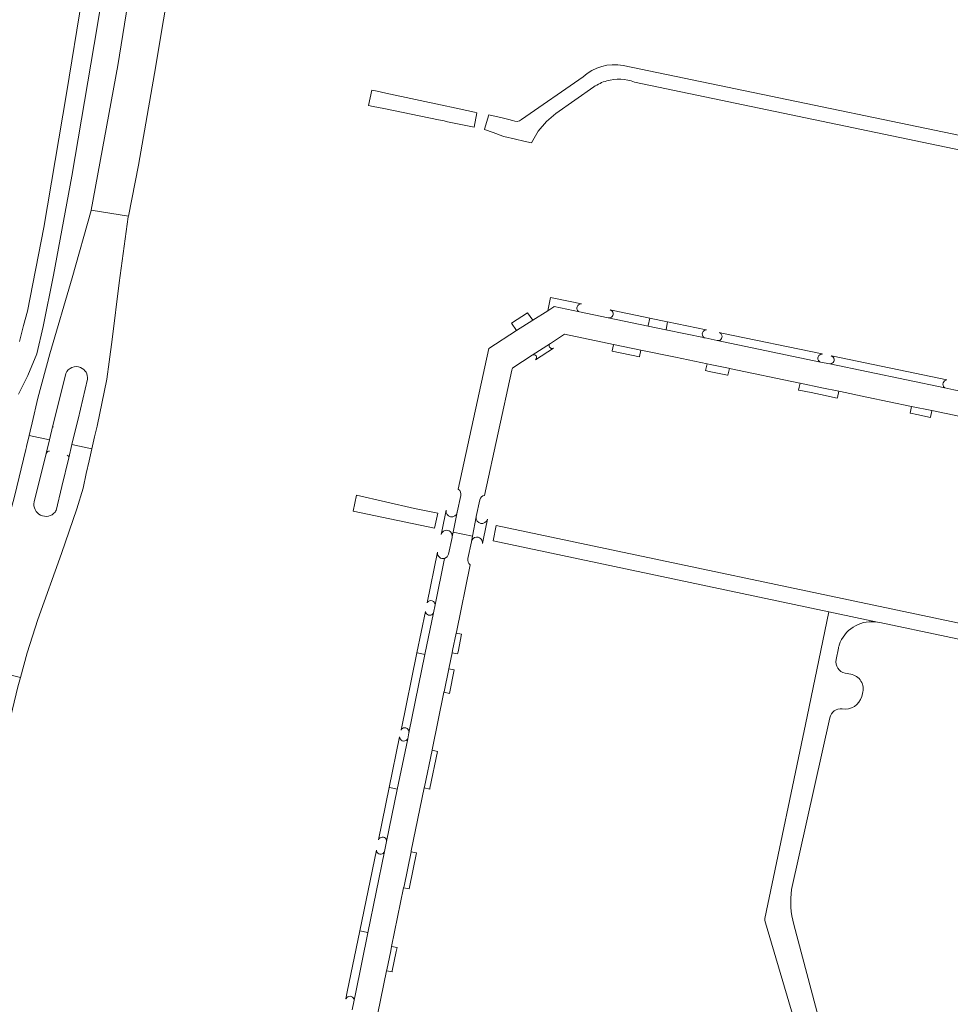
# Model space of a CAD drawing. Header units: metres. Extents: x 166325 to 190320, y 381923 to 404576.
# Tile 995 of 1056: x 181746 to 181909, y 385989 to 386162. Entities that reach past the tile are written whole.
import ezdxf

# ---------------------------------------------------------------- set-up
doc = ezdxf.new("R2010")
doc.units = ezdxf.units.M
for name, color, linetype, lineweight in [('B-WE-VH-VERHARDING_ASFALT-GV', 8, 'Continuous', 18), ('B-WE-VH-VERHARDING_BETON-GV', 8, 'Continuous', 18), ('B-WE-VH-VERHARDING_BETONSTRAATSTEEN-GV', 8, 'Continuous', 18)]:
    doc.layers.add(name, color=color, linetype=linetype, lineweight=lineweight)

msp = doc.modelspace()

# ---------------------------------------------------------------- linework, layer by layer
at = {"layer": 'B-WE-VH-VERHARDING_ASFALT-GV', "flags": 128}
for points in [[(181768.783, 386210.609), (181766.753, 386177.761), (181766.01, 386171.872), (181763.059, 386153.655), (181758.372, 386128.306), (181764.906, 386127.228), (181766.671, 386136.198), (181769.505, 386152.256), (181779.105, 386209.504), (181779.116, 386209.57), (181779.784, 386213.711)], [(181768.783, 386210.609), (181766.753, 386177.761), (181766.01, 386171.872), (181763.059, 386153.655), (181758.372, 386128.306), (181764.906, 386127.228), (181766.671, 386136.198), (181769.505, 386152.256), (181779.105, 386209.504), (181779.116, 386209.57), (181779.784, 386213.711)], [(181745.634, 386096.002), (181747.3, 386099.27), (181748.855, 386103.124), (181749.968, 386107.888), (181751.775, 386116.907), (181754.997, 386134.262), (181758.891, 386157.379), (181760.858, 386168.921)], [(181756.793, 386165.658), (181754.069, 386148.757), (181750.059, 386125.273), (181747.204, 386110.601), (181746.535, 386108.089), (181745.787, 386105.282)], [(181986.832, 386125.542), (181932.224, 386136.948), (181851.71, 386153.695)], [(181986.832, 386125.542), (181932.224, 386136.948), (181851.71, 386153.695)], [(181844.681, 386151.687), (181833.884, 386144.183)], [(181844.681, 386151.687), (181833.884, 386144.183)], [(181853.711, 386150.77), (181930.245, 386134.775), (181932.14, 386134.366)], [(181853.711, 386150.77), (181930.245, 386134.775), (181932.14, 386134.366)], [(181834.301, 386140.404), (181835.632, 386140.087), (181836.775, 386142.153), (181838.284, 386143.868), (181839.927, 386145.235), (181846.566, 386149.915)], [(181834.301, 386140.404), (181835.632, 386140.087), (181836.775, 386142.153), (181838.284, 386143.868), (181839.927, 386145.235), (181846.566, 386149.915)], [(181832.3, 386144.056), (181831.683, 386144.199), (181830.234, 386144.536), (181828.364, 386144.971), (181828.148, 386145.011), (181827.363, 386142.485), (181827.389, 386142.48), (181828.883, 386141.936), (181830.63, 386141.3), (181830.801, 386141.238), (181832.799, 386140.762), (181834.301, 386140.404)], [(181832.3, 386144.056), (181831.683, 386144.199), (181830.234, 386144.536), (181828.364, 386144.971), (181828.148, 386145.011), (181827.363, 386142.485), (181827.389, 386142.48), (181828.883, 386141.936), (181830.63, 386141.3), (181830.801, 386141.238), (181832.799, 386140.762), (181834.301, 386140.404)], [(181758.981, 386088.514), (181759.415, 386090.413), (181761.132, 386098.627), (181761.517, 386101.692), (181762.09, 386105.634), (181763.272, 386115.534), (181764.882, 386127.107), (181764.906, 386127.228), (181758.372, 386128.306), (181758.362, 386128.252), (181755.062, 386116.452), (181751.132, 386103.09), (181749.015, 386095.332), (181748.025, 386091.012), (181747.689, 386089.543), (181747.508, 386088.799), (181751.05, 386088.035), (181751.066, 386088.032), (181751.68, 386090.532)], [(181757.739, 386098.626), (181756.075, 386091.661), (181755.582, 386089.598), (181755.005, 386087.182), (181758.505, 386086.427), (181758.981, 386088.514)], [(181748.389, 386077.126), (181750.475, 386085.621), (181751.066, 386088.032), (181751.05, 386088.035), (181747.508, 386088.799), (181747.035, 386086.852), (181747.017, 386086.78), (181746.904, 386086.315), (181746.9, 386086.299), (181744.907, 386078.098), (181743.868, 386074.128), (181743.207, 386069.825), (181740.554, 386053.724), (181739.461, 386047.959), (181745.957, 386046.32)], [(181745.957, 386046.32), (181747.13, 386050.654), (181749.011, 386056.492), (181753.188, 386068.041), (181755.892, 386075.902), (181756.952, 386079.547), (181757.519, 386082.113), (181758.028, 386084.34), (181758.505, 386086.427), (181755.005, 386087.182), (181754.445, 386084.838)], [(181754.445, 386084.838), (181753.241, 386079.798), (181752.248, 386075.638)], [(181915.628, 386054.8), (181913.71, 386055.204), (181829.41, 386072.972), (181828.921, 386070.312), (181887.82, 386057.828), (181896.349, 386056.042), (181896.74, 386055.96), (181908.395, 386053.506), (181910.317, 386053.102), (181914.221, 386052.28), (181925.519, 386049.901), (182001.423, 386033.92), (182009.907, 386032.185), (182014.395, 386031.185), (182020.122, 386030.024), (182037.465, 386026.363), (182046.17, 386024.556)], [(181915.628, 386054.8), (181913.71, 386055.204), (181829.41, 386072.972), (181828.921, 386070.312), (181887.82, 386057.828), (181896.349, 386056.042), (181896.74, 386055.96), (181908.395, 386053.506), (181910.317, 386053.102), (181914.221, 386052.28), (181925.519, 386049.901), (182001.423, 386033.92), (182009.907, 386032.185), (182014.395, 386031.185), (182020.122, 386030.024), (182037.465, 386026.363), (182046.17, 386024.556)], [(181735.331, 385997.728), (181738.829, 386015.359), (181743.29, 386035.367), (181745.517, 386044.694), (181745.957, 386046.32), (181739.461, 386047.959)]]:
    msp.add_lwpolyline(points, dxfattribs=at)
at = {"layer": 'B-WE-VH-VERHARDING_ASFALT-GV'}
for points in [[(181851.71, 386153.695, 0.2318721), (181844.681, 386151.687)], [(181851.71, 386153.695, 0.2318721), (181844.681, 386151.687)], [(181846.566, 386149.915, -0.0816271), (181848.829, 386150.988)], [(181846.566, 386149.915, -0.0816271), (181848.829, 386150.988)], [(181848.829, 386150.988, -0.1634609), (181853.711, 386150.77)], [(181848.829, 386150.988, -0.1634609), (181853.711, 386150.77)], [(181833.884, 386144.183, -0.3162794), (181832.3, 386144.056)], [(181833.884, 386144.183, -0.3162794), (181832.3, 386144.056)], [(181753.92, 386099.659, -0.4092891), (181756.526, 386100.703)], [(181756.526, 386100.703, -0.3337125), (181757.739, 386098.626)], [(181752.045, 386075.343, -0.7898736), (181748.389, 386077.126)], [(181752.248, 386075.638, -0.0441537), (181752.045, 386075.343)]]:
    msp.add_lwpolyline(points, format="xyb", dxfattribs=at)
at = {"layer": 'B-WE-VH-VERHARDING_ASFALT-GV', "flags": 128}
for points in [[(181821.574, 386146.362), (181820.467, 386146.6), (181810.062, 386148.832), (181808.562, 386149.154), (181807.608, 386149.359), (181807.034, 386146.687), (181807.865, 386146.515), (181809.742, 386146.127), (181819.312, 386144.149), (181820.3, 386143.945), (181820.9, 386143.821), (181825.573, 386142.855), (181826.071, 386145.398), (181825.662, 386145.485)], [(181821.574, 386146.362), (181820.467, 386146.6), (181810.062, 386148.832), (181808.562, 386149.154), (181807.608, 386149.359), (181807.034, 386146.687), (181807.865, 386146.515), (181809.742, 386146.127), (181819.312, 386144.149), (181820.3, 386143.945), (181820.9, 386143.821), (181825.573, 386142.855), (181826.071, 386145.398), (181825.662, 386145.485)], [(181818.629, 386072.541), (181819.198, 386075.124), (181815.089, 386075.985), (181804.944, 386078.278), (181804.355, 386075.494)], [(181818.629, 386072.541), (181819.198, 386075.124), (181815.089, 386075.985), (181804.944, 386078.278), (181804.355, 386075.494)]]:
    msp.add_lwpolyline(points, close=True, dxfattribs=at)
at = {"layer": 'B-WE-VH-VERHARDING_BETON-GV', "flags": 128}
for points in [[(181753.92, 386099.659), (181751.722, 386090.702), (181751.68, 386090.532)], [(181755.582, 386089.598), (181756.075, 386091.661), (181757.739, 386098.626)], [(181750.475, 386085.621), (181748.389, 386077.126)]]:
    msp.add_lwpolyline(points, dxfattribs=at)
at = {"layer": 'B-WE-VH-VERHARDING_BETON-GV'}
for points in [[(181751.68, 386090.532, 0.1706083), (181751.712, 386090.262)], [(181750.751, 386085.938, 0.1727622), (181750.475, 386085.621)], [(181751.101, 386086.012, 0.1479976), (181750.751, 386085.938)], [(181754.452, 386084.978, 0.2855622), (181754.173, 386085.317)]]:
    msp.add_lwpolyline(points, format="xyb", dxfattribs=at)
at = {"layer": 'B-WE-VH-VERHARDING_BETONSTRAATSTEEN-GV', "flags": 128}
for points in [[(181838.982, 386112.978), (181838.501, 386110.666), (181839.552, 386111.336), (181839.618, 386111.378), (181844.054, 386110.456)], [(181838.982, 386112.978), (181838.501, 386110.666), (181839.552, 386111.336), (181839.618, 386111.378), (181844.054, 386110.456)], [(181844.382, 386111.855), (181844.135, 386111.907), (181842.727, 386112.199), (181838.982, 386112.978)], [(181844.382, 386111.855), (181844.135, 386111.907), (181842.727, 386112.199), (181838.982, 386112.978)], [(181918.094, 386095.062), (181909.703, 386096.807), (181908.142, 386097.131), (181887.973, 386101.324), (181886.351, 386101.662), (181868.223, 386105.431), (181866.083, 386105.876), (181859.226, 386107.302), (181856.089, 386107.954), (181849.104, 386109.406), (181844.054, 386110.456), (181839.618, 386111.378), (181839.552, 386111.336), (181838.501, 386110.666), (181835.888, 386108.999), (181833.011, 386107.164)], [(181918.094, 386095.062), (181909.703, 386096.807), (181908.142, 386097.131), (181887.973, 386101.324), (181886.351, 386101.662), (181868.223, 386105.431), (181866.083, 386105.876), (181859.226, 386107.302), (181856.089, 386107.954), (181849.104, 386109.406), (181844.054, 386110.456), (181839.618, 386111.378), (181839.552, 386111.336), (181838.501, 386110.666), (181835.888, 386108.999), (181833.011, 386107.164)], [(181849.104, 386109.406), (181856.089, 386107.954), (181856.108, 386108.046), (181856.382, 386109.36), (181849.933, 386110.701), (181849.431, 386110.805)], [(181849.104, 386109.406), (181856.089, 386107.954), (181856.108, 386108.046), (181856.382, 386109.36), (181849.933, 386110.701), (181849.431, 386110.805)], [(181833.011, 386107.164), (181828.148, 386104.062), (181822.796, 386079.332)], [(181833.011, 386107.164), (181828.148, 386104.062), (181822.796, 386079.332)], [(181866.352, 386107.287), (181866.292, 386107.3), (181859.518, 386108.708), (181859.244, 386107.391), (181859.226, 386107.302), (181866.083, 386105.876)], [(181866.352, 386107.287), (181866.292, 386107.3), (181859.518, 386108.708), (181859.244, 386107.391), (181859.226, 386107.302), (181866.083, 386105.876)], [(181835.776, 386102.872), (181838.937, 386104.938), (181841.242, 386106.446), (181841.398, 386106.548), (181850.037, 386104.751), (181854.804, 386103.759), (181860.891, 386102.492), (181866.429, 386101.34), (181866.981, 386101.225), (181870.199, 386100.556), (181870.347, 386100.525), (181882.697, 386097.955), (181882.747, 386097.945), (181886.556, 386097.152), (181889.532, 386096.533), (181889.822, 386096.473), (181894.442, 386095.511), (181902.289, 386093.878), (181905.885, 386093.13)], [(181835.776, 386102.872), (181838.937, 386104.938), (181841.242, 386106.446), (181841.398, 386106.548), (181850.037, 386104.751), (181854.804, 386103.759), (181860.891, 386102.492), (181866.429, 386101.34), (181866.981, 386101.225), (181870.199, 386100.556), (181870.347, 386100.525), (181882.697, 386097.955), (181882.747, 386097.945), (181886.556, 386097.152), (181889.532, 386096.533), (181889.822, 386096.473), (181894.442, 386095.511), (181902.289, 386093.878), (181905.885, 386093.13)], [(181868.223, 386105.431), (181886.351, 386101.662)], [(181868.223, 386105.431), (181886.351, 386101.662)], [(181886.626, 386103.068), (181886.63, 386103.071), (181869.033, 386106.73), (181868.609, 386106.818)], [(181886.626, 386103.068), (181886.63, 386103.071), (181869.033, 386106.73), (181868.609, 386106.818)], [(181838.937, 386104.938), (181835.776, 386102.872)], [(181838.937, 386104.938), (181835.776, 386102.872)], [(181836.345, 386102.062), (181839.477, 386104.11)], [(181836.345, 386102.062), (181839.477, 386104.11)], [(181827.41, 386078.267), (181832.17, 386100.216), (181832.226, 386100.476), (181832.271, 386100.566), (181832.368, 386100.644), (181835.776, 386102.872)], [(181827.41, 386078.267), (181832.17, 386100.216), (181832.226, 386100.476), (181832.271, 386100.566), (181832.368, 386100.644), (181835.776, 386102.872)], [(181908.51, 386098.522), (181888.585, 386102.665), (181888.22, 386102.74)], [(181908.51, 386098.522), (181888.585, 386102.665), (181888.22, 386102.74)], [(181887.973, 386101.324), (181908.142, 386097.131)], [(181887.973, 386101.324), (181908.142, 386097.131)], [(181905.885, 386093.13), (181917.315, 386090.752)], [(181905.885, 386093.13), (181917.315, 386090.752)], [(181823.235, 386078.243), (181822.607, 386075.299), (181821.885, 386071.796), (181825.267, 386071.082), (181825.931, 386074.49)], [(181823.235, 386078.243), (181822.607, 386075.299), (181821.885, 386071.796), (181825.267, 386071.082), (181825.931, 386074.49)], [(181825.931, 386074.49), (181825.942, 386074.546), (181826.579, 386077.475)], [(181825.931, 386074.49), (181825.942, 386074.546), (181826.579, 386077.475)], [(181820.644, 386075.659), (181819.945, 386072.206), (181819.781, 386071.398)], [(181820.644, 386075.659), (181819.945, 386072.206), (181819.781, 386071.398)], [(181821.717, 386070.982), (181821.885, 386071.796), (181822.607, 386075.299)], [(181821.717, 386070.982), (181821.885, 386071.796), (181822.607, 386075.299)], [(181825.931, 386074.49), (181825.267, 386071.082), (181825.086, 386070.156)], [(181825.931, 386074.49), (181825.267, 386071.082), (181825.086, 386070.156)], [(181827.023, 386069.8), (181827.201, 386070.675), (181827.9, 386074.101)], [(181827.023, 386069.8), (181827.201, 386070.675), (181827.9, 386074.101)], [(181824.482, 386067.192), (181825.081, 386070.128), (181825.086, 386070.156), (181825.267, 386071.082), (181821.885, 386071.796), (181821.717, 386070.982), (181821.7, 386070.902), (181821.098, 386067.964), (181820.853, 386067.483), (181820.392, 386067.201), (181818.722, 386059.049), (181818.441, 386057.679), (181816.938, 386050.34), (181814.131, 386036.636), (181813.913, 386035.571), (181812.095, 386026.694), (181810.22, 386017.541), (181809.858, 386015.775), (181806.94, 386001.531), (181804.741, 385990.794), (181804.517, 385989.704), (181804.165, 385987.991)], [(181824.482, 386067.192), (181825.081, 386070.128), (181825.086, 386070.156), (181825.267, 386071.082), (181821.885, 386071.796), (181821.717, 386070.982), (181821.7, 386070.902), (181821.098, 386067.964), (181820.853, 386067.483), (181820.392, 386067.201), (181818.722, 386059.049), (181818.441, 386057.679), (181816.938, 386050.34), (181814.131, 386036.636), (181813.913, 386035.571), (181812.095, 386026.694), (181810.22, 386017.541), (181809.858, 386015.775), (181806.94, 386001.531), (181804.741, 385990.794), (181804.517, 385989.704), (181804.165, 385987.991)], [(181819.139, 386068.277), (181817.325, 386059.432)], [(181819.139, 386068.277), (181817.325, 386059.432)], [(181807.137, 385980.016), (181810.203, 385994.877), (181810.235, 385995.032), (181810.927, 385998.388), (181811.078, 385999.122), (181813.205, 386009.429), (181813.266, 386009.723), (181814.507, 386015.739), (181814.547, 386015.933), (181816.818, 386026.947), (181816.856, 386027.129), (181818.181, 386033.55), (181818.203, 386033.655), (181820.28, 386043.721), (181820.292, 386043.78), (181821.128, 386047.834), (181821.194, 386048.155), (181821.708, 386050.645), (181821.79, 386051.043), (181822.421, 386054.101), (181822.456, 386054.269), (181824.895, 386066.092)], [(181807.137, 385980.016), (181810.203, 385994.877), (181810.235, 385995.032), (181810.927, 385998.388), (181811.078, 385999.122), (181813.205, 386009.429), (181813.266, 386009.723), (181814.507, 386015.739), (181814.547, 386015.933), (181816.818, 386026.947), (181816.856, 386027.129), (181818.181, 386033.55), (181818.203, 386033.655), (181820.28, 386043.721), (181820.292, 386043.78), (181821.128, 386047.834), (181821.194, 386048.155), (181821.708, 386050.645), (181821.79, 386051.043), (181822.421, 386054.101), (181822.456, 386054.269), (181824.895, 386066.092)], [(181818.721, 386059.098), (181818.722, 386059.049), (181820.392, 386067.201)], [(181818.721, 386059.098), (181818.722, 386059.049), (181820.392, 386067.201)], [(181817.015, 386057.92), (181815.527, 386050.665), (181815.634, 386050.64), (181816.917, 386050.345), (181816.938, 386050.34), (181818.441, 386057.679), (181818.419, 386057.631)], [(181817.015, 386057.92), (181815.527, 386050.665), (181815.634, 386050.64), (181816.917, 386050.345), (181816.938, 386050.34), (181818.441, 386057.679), (181818.419, 386057.631)], [(181895.915, 386056.072), (181896.74, 386055.96), (181896.349, 386056.042), (181887.82, 386057.828), (181886.763, 386052.738), (181884.011, 386039.491), (181876.553, 386004.027), (181876.585, 386003.658), (181876.665, 386003.296), (181880.786, 385989.423), (181883.609, 385979.918), (181883.647, 385979.788), (181882.871, 385977.612), (181882.35, 385976.151), (181892.704, 385979.104), (181892.258, 385980.502)], [(181895.915, 386056.072), (181896.74, 386055.96), (181896.349, 386056.042), (181887.82, 386057.828), (181886.763, 386052.738), (181884.011, 386039.491), (181876.553, 386004.027), (181876.585, 386003.658), (181876.665, 386003.296), (181880.786, 385989.423), (181883.609, 385979.918), (181883.647, 385979.788), (181882.871, 385977.612), (181882.35, 385976.151), (181892.704, 385979.104), (181892.258, 385980.502)], [(181814.131, 386036.636), (181816.938, 386050.34), (181816.917, 386050.345), (181815.634, 386050.64), (181815.527, 386050.665), (181812.739, 386037.071)], [(181814.131, 386036.636), (181816.938, 386050.34), (181816.917, 386050.345), (181815.634, 386050.64), (181815.527, 386050.665), (181812.739, 386037.071)], [(181889.063, 386049.451), (181889.489, 386051.485)], [(181889.063, 386049.451), (181889.489, 386051.485)], [(181891.643, 386046.908), (181890.652, 386047.075)], [(181891.643, 386046.908), (181890.652, 386047.075)], [(181893.586, 386042.991), (181893.721, 386043.507)], [(181893.586, 386042.991), (181893.721, 386043.507)], [(181881.269, 386009.118), (181887.946, 386039.248)], [(181881.269, 386009.118), (181887.946, 386039.248)], [(181814.136, 386036.879), (181814.139, 386036.874), (181814.137, 386036.867)], [(181814.136, 386036.879), (181814.139, 386036.874), (181814.137, 386036.867)], [(181812.499, 386035.901), (181810.678, 386027.024), (181810.753, 386027.007), (181812.043, 386026.706), (181812.095, 386026.694), (181813.913, 386035.571)], [(181812.499, 386035.901), (181810.678, 386027.024), (181810.753, 386027.007), (181812.043, 386026.706), (181812.095, 386026.694), (181813.913, 386035.571)], [(181810.22, 386017.541), (181812.095, 386026.694), (181812.043, 386026.706), (181810.753, 386027.007), (181810.678, 386027.024), (181808.793, 386017.832)], [(181810.22, 386017.541), (181812.095, 386026.694), (181812.043, 386026.706), (181810.753, 386027.007), (181810.678, 386027.024), (181808.793, 386017.832)], [(181808.426, 386016.043), (181805.526, 386001.9), (181805.578, 386001.887), (181806.857, 386001.553), (181806.94, 386001.531), (181809.858, 386015.775)], [(181808.426, 386016.043), (181805.526, 386001.9), (181805.578, 386001.887), (181806.857, 386001.553), (181806.94, 386001.531), (181809.858, 386015.775)], [(181805.526, 386001.9), (181803.322, 385991.158), (181803.067, 385989.915)], [(181805.526, 386001.9), (181803.322, 385991.158), (181803.067, 385989.915)], [(181804.517, 385989.704), (181804.741, 385990.794), (181806.94, 386001.531), (181806.857, 386001.553), (181805.578, 386001.887), (181805.526, 386001.9)], [(181804.517, 385989.704), (181804.741, 385990.794), (181806.94, 386001.531), (181806.857, 386001.553), (181805.578, 386001.887), (181805.526, 386001.9)], [(181886.949, 385982.91), (181881.632, 386002.99)], [(181886.949, 385982.91), (181881.632, 386002.99)]]:
    msp.add_lwpolyline(points, dxfattribs=at)
at = {"layer": 'B-WE-VH-VERHARDING_BETONSTRAATSTEEN-GV'}
for points in [[(181843.834, 386110.598, -0.4589016), (181843.881, 386111.701)], [(181843.834, 386110.598, -0.4589016), (181843.881, 386111.701)], [(181844.054, 386110.456, -0.0931696), (181843.834, 386110.598)], [(181844.054, 386110.456, -0.0931696), (181843.834, 386110.598)], [(181843.881, 386111.701, -0.1876841), (181844.382, 386111.855)], [(181843.881, 386111.701, -0.1876841), (181844.382, 386111.855)], [(181849.431, 386110.805, -0.6347765), (181849.639, 386109.52)], [(181849.431, 386110.805, -0.6347765), (181849.639, 386109.52)], [(181849.463, 386109.432, -0.1280673), (181849.104, 386109.406)], [(181849.463, 386109.432, -0.1280673), (181849.104, 386109.406)], [(181849.639, 386109.52, -0.0681818), (181849.463, 386109.432)], [(181849.639, 386109.52, -0.0681818), (181849.463, 386109.432)], [(181865.832, 386106.017, -0.6806322), (181866.276, 386107.288)], [(181865.832, 386106.017, -0.6806322), (181866.276, 386107.288)], [(181866.276, 386107.288, -0.0394669), (181866.352, 386107.287)], [(181866.276, 386107.288, -0.0394669), (181866.352, 386107.287)], [(181866.083, 386105.876, -0.1012291), (181865.832, 386106.017)], [(181866.083, 386105.876, -0.1012291), (181865.832, 386106.017)], [(181868.546, 386105.451, -0.1116029), (181868.223, 386105.431)], [(181868.546, 386105.451, -0.1116029), (181868.223, 386105.431)], [(181869.034, 386105.935, -0.2530908), (181868.546, 386105.451)], [(181869.034, 386105.935, -0.2530908), (181868.546, 386105.451)], [(181868.609, 386106.818, -0.3925801), (181869.034, 386105.935)], [(181868.609, 386106.818, -0.3925801), (181869.034, 386105.935)], [(181839.477, 386104.11, -0.9590333), (181838.937, 386104.938)], [(181839.477, 386104.11, -0.9590333), (181838.937, 386104.938)], [(181835.776, 386102.872, -0.9447994), (181836.345, 386102.062)], [(181835.776, 386102.872, -0.9447994), (181836.345, 386102.062)], [(181886.139, 386101.78, -0.7261357), (181886.626, 386103.068)], [(181886.139, 386101.78, -0.7261357), (181886.626, 386103.068)], [(181888.22, 386102.74, -0.6334703), (181888.386, 386101.438)], [(181888.22, 386102.74, -0.6334703), (181888.386, 386101.438)], [(181886.351, 386101.662, -0.0848678), (181886.139, 386101.78)], [(181886.351, 386101.662, -0.0848678), (181886.139, 386101.78)], [(181888.193, 386101.352, -0.0727066), (181887.973, 386101.324)], [(181888.193, 386101.352, -0.0727066), (181887.973, 386101.324)], [(181888.386, 386101.438, -0.0740068), (181888.193, 386101.352)], [(181888.386, 386101.438, -0.0740068), (181888.193, 386101.352)], [(181908.043, 386097.21, -0.6517398), (181908.51, 386098.522)], [(181908.043, 386097.21, -0.6517398), (181908.51, 386098.522)], [(181908.142, 386097.131, -0.0456319), (181908.043, 386097.21)], [(181908.142, 386097.131, -0.0456319), (181908.043, 386097.21)], [(181822.796, 386079.332, -0.3259526), (181823.235, 386078.243)], [(181822.796, 386079.332, -0.3259526), (181823.235, 386078.243)], [(181826.579, 386077.475, -0.3160619), (181827.41, 386078.267)], [(181826.579, 386077.475, -0.3160619), (181827.41, 386078.267)], [(181822.607, 386075.299, -0.9731587), (181820.644, 386075.659)], [(181822.607, 386075.299, -0.9731587), (181820.644, 386075.659)], [(181827.9, 386074.101, -0.9694607), (181825.931, 386074.49)], [(181827.9, 386074.101, -0.9694607), (181825.931, 386074.49)], [(181819.781, 386071.398, -0.1307456), (181820.028, 386071.837)], [(181819.781, 386071.398, -0.1307456), (181820.028, 386071.837)], [(181820.028, 386071.837, -0.1952314), (181820.459, 386072.097)], [(181820.028, 386071.837, -0.1952314), (181820.459, 386072.097)], [(181820.459, 386072.097, -0.2519289), (181821.38, 386071.903)], [(181820.459, 386072.097, -0.2519289), (181821.38, 386071.903)], [(181821.38, 386071.903, -0.1409026), (181821.684, 386071.448)], [(181821.38, 386071.903, -0.1409026), (181821.684, 386071.448)], [(181821.684, 386071.448, -0.1180417), (181821.717, 386070.982)], [(181821.684, 386071.448, -0.1180417), (181821.717, 386070.982)], [(181825.086, 386070.156, -0.3319371), (181825.97, 386070.934)], [(181825.086, 386070.156, -0.3319371), (181825.97, 386070.934)], [(181825.97, 386070.934, -0.1493501), (181826.52, 386070.818)], [(181825.97, 386070.934, -0.1493501), (181826.52, 386070.818)], [(181826.52, 386070.818, -0.0960634), (181826.812, 386070.577)], [(181826.52, 386070.818, -0.0960634), (181826.812, 386070.577)], [(181826.812, 386070.577, -0.2132713), (181827.023, 386069.8)], [(181826.812, 386070.577, -0.2132713), (181827.023, 386069.8)], [(181820.392, 386067.201, -0.5353657), (181819.139, 386068.277)], [(181820.392, 386067.201, -0.5353657), (181819.139, 386068.277)], [(181824.895, 386066.092, -0.3321053), (181824.482, 386067.192)], [(181824.895, 386066.092, -0.3321053), (181824.482, 386067.192)], [(181817.325, 386059.432, -0.0928415), (181817.501, 386059.637)], [(181817.325, 386059.432, -0.0928415), (181817.501, 386059.637)], [(181817.501, 386059.637, -0.3527533), (181818.439, 386059.642)], [(181817.501, 386059.637, -0.3527533), (181818.439, 386059.642)], [(181818.439, 386059.642, -0.2147014), (181818.721, 386059.098)], [(181818.439, 386059.642, -0.2147014), (181818.721, 386059.098)], [(181817.089, 386057.642, -0.1009853), (181817.015, 386057.92)], [(181817.089, 386057.642, -0.1009853), (181817.015, 386057.92)], [(181818.419, 386057.631, -0.617728), (181817.089, 386057.642)], [(181818.419, 386057.631, -0.617728), (181817.089, 386057.642)], [(181889.63, 386052.002, -0.3560663), (181895.915, 386056.072)], [(181889.63, 386052.002, -0.3560663), (181895.915, 386056.072)], [(181889.489, 386051.485, -0.0212766), (181889.63, 386052.002)], [(181889.489, 386051.485, -0.0212766), (181889.63, 386052.002)], [(181890.652, 386047.075, -0.4058795), (181889.063, 386049.451)], [(181890.652, 386047.075, -0.4058795), (181889.063, 386049.451)], [(181893.721, 386043.507, 0.4447286), (181891.643, 386046.908)], [(181893.721, 386043.507, 0.4447286), (181891.643, 386046.908)], [(181890.15, 386040.819, 0.3794719), (181893.586, 386042.991)], [(181890.15, 386040.819, 0.3794719), (181893.586, 386042.991)], [(181887.946, 386039.248, -0.38599), (181890.15, 386040.819)], [(181887.946, 386039.248, -0.38599), (181890.15, 386040.819)], [(181812.739, 386037.071, -0.0784244), (181812.853, 386037.25)], [(181812.739, 386037.071, -0.0784244), (181812.853, 386037.25)], [(181812.853, 386037.25, -0.6429136), (181814.136, 386036.879)], [(181812.853, 386037.25, -0.6429136), (181814.136, 386036.879)], [(181814.137, 386036.867, -0.0779823), (181814.131, 386036.636)], [(181814.137, 386036.867, -0.0779823), (181814.131, 386036.636)], [(181812.53, 386035.69, -0.0777396), (181812.499, 386035.901)], [(181812.53, 386035.69, -0.0777396), (181812.499, 386035.901)], [(181812.931, 386035.225, -0.2149695), (181812.53, 386035.69)], [(181812.931, 386035.225, -0.2149695), (181812.53, 386035.69)], [(181813.848, 386035.464, -0.3479274), (181812.931, 386035.225)], [(181813.848, 386035.464, -0.3479274), (181812.931, 386035.225)], [(181813.913, 386035.571, -0.0465739), (181813.848, 386035.464)], [(181813.913, 386035.571, -0.0465739), (181813.848, 386035.464)], [(181808.793, 386017.832, -0.0873169), (181808.92, 386018.049)], [(181808.793, 386017.832, -0.0873169), (181808.92, 386018.049)], [(181808.92, 386018.049, -0.6096657), (181810.198, 386017.756)], [(181808.92, 386018.049, -0.6096657), (181810.198, 386017.756)], [(181810.198, 386017.756, -0.0741191), (181810.22, 386017.541)], [(181810.198, 386017.756, -0.0741191), (181810.22, 386017.541)], [(181808.466, 386015.807, -0.0834462), (181808.426, 386016.043)], [(181808.466, 386015.807, -0.0834462), (181808.426, 386016.043)], [(181809.751, 386015.588, -0.5954874), (181808.466, 386015.807)], [(181809.751, 386015.588, -0.5954874), (181808.466, 386015.807)], [(181809.858, 386015.775, -0.0685081), (181809.751, 386015.588)], [(181809.858, 386015.775, -0.0685081), (181809.751, 386015.588)], [(181881.632, 386002.99, -0.0993792), (181881.269, 386009.118)], [(181881.632, 386002.99, -0.0993792), (181881.269, 386009.118)], [(181803.067, 385989.915, -0.0352449), (181803.117, 385990.018)], [(181803.067, 385989.915, -0.0352449), (181803.117, 385990.018)], [(181803.117, 385990.018, -0.6205269), (181804.461, 385989.931)], [(181803.117, 385990.018, -0.6205269), (181804.461, 385989.931)], [(181804.461, 385989.931, -0.0798687), (181804.517, 385989.704)], [(181804.461, 385989.931, -0.0798687), (181804.517, 385989.704)]]:
    msp.add_lwpolyline(points, format="xyb", dxfattribs=at)
at = {"layer": 'B-WE-VH-VERHARDING_BETONSTRAATSTEEN-GV', "flags": 128}
for points in [[(181834.953, 386110.318), (181832.138, 386108.459), (181833.011, 386107.164), (181835.888, 386108.999)], [(181834.953, 386110.318), (181832.138, 386108.459), (181833.011, 386107.164), (181835.888, 386108.999)], [(181859.518, 386108.708), (181859.44, 386108.724), (181856.418, 386109.353), (181856.382, 386109.36), (181856.108, 386108.046), (181856.089, 386107.954), (181859.226, 386107.302), (181859.244, 386107.391)], [(181859.518, 386108.708), (181859.44, 386108.724), (181856.418, 386109.353), (181856.382, 386109.36), (181856.108, 386108.046), (181856.089, 386107.954), (181859.226, 386107.302), (181859.244, 386107.391)], [(181854.804, 386103.759), (181850.037, 386104.751), (181850.026, 386104.697), (181849.804, 386103.629), (181849.789, 386103.557), (181854.555, 386102.565), (181854.564, 386102.609), (181854.8, 386103.742)], [(181854.804, 386103.759), (181850.037, 386104.751), (181850.026, 386104.697), (181849.804, 386103.629), (181849.789, 386103.557), (181854.555, 386102.565), (181854.564, 386102.609), (181854.8, 386103.742)], [(181866.429, 386101.34), (181866.18, 386100.146), (181866.774, 386100.023), (181870.03, 386099.345), (181870.098, 386099.331), (181870.347, 386100.525), (181870.199, 386100.556), (181866.981, 386101.225)], [(181866.429, 386101.34), (181866.18, 386100.146), (181866.774, 386100.023), (181870.03, 386099.345), (181870.098, 386099.331), (181870.347, 386100.525), (181870.199, 386100.556), (181866.981, 386101.225)], [(181889.284, 386095.339), (181889.302, 386095.425), (181889.532, 386096.533), (181886.556, 386097.152), (181882.747, 386097.945), (181882.599, 386097.229), (181882.499, 386096.751), (181882.533, 386096.744), (181884.683, 386096.296), (181886.307, 386095.958)], [(181889.284, 386095.339), (181889.302, 386095.425), (181889.532, 386096.533), (181886.556, 386097.152), (181882.747, 386097.945), (181882.599, 386097.229), (181882.499, 386096.751), (181882.533, 386096.744), (181884.683, 386096.296), (181886.307, 386095.958)], [(181905.637, 386091.936), (181905.646, 386091.982), (181905.876, 386093.085), (181905.885, 386093.13), (181902.289, 386093.878), (181902.285, 386093.859), (181902.041, 386092.685), (181902.108, 386092.671), (181903.244, 386092.434)], [(181905.637, 386091.936), (181905.646, 386091.982), (181905.876, 386093.085), (181905.885, 386093.13), (181902.289, 386093.878), (181902.285, 386093.859), (181902.041, 386092.685), (181902.108, 386092.671), (181903.244, 386092.434)], [(181822.665, 386050.448), (181822.743, 386050.826), (181823.377, 386053.904), (181822.421, 386054.101), (181821.79, 386051.043), (181821.708, 386050.645)], [(181822.665, 386050.448), (181822.743, 386050.826), (181823.377, 386053.904), (181822.421, 386054.101), (181821.79, 386051.043), (181821.708, 386050.645)], [(181821.239, 386043.523), (181822.086, 386047.637), (181821.128, 386047.834), (181820.292, 386043.78), (181820.28, 386043.721)], [(181821.239, 386043.523), (181822.086, 386047.637), (181821.128, 386047.834), (181820.292, 386043.78), (181820.28, 386043.721)], [(181819.144, 386033.352), (181818.181, 386033.55), (181816.856, 386027.129), (181816.818, 386026.947), (181817.783, 386026.748), (181817.813, 386026.893)], [(181819.144, 386033.352), (181818.181, 386033.55), (181816.856, 386027.129), (181816.818, 386026.947), (181817.783, 386026.748), (181817.813, 386026.893)], [(181815.475, 386015.539), (181814.507, 386015.739), (181813.266, 386009.723), (181813.205, 386009.429), (181814.175, 386009.229), (181814.234, 386009.514)], [(181815.475, 386015.539), (181814.507, 386015.739), (181813.266, 386009.723), (181813.205, 386009.429), (181814.175, 386009.229), (181814.234, 386009.514)], [(181812.052, 385998.921), (181811.078, 385999.122), (181810.927, 385998.388), (181810.235, 385995.032), (181810.203, 385994.877), (181811.177, 385994.677), (181811.209, 385994.831), (181811.91, 385998.232)], [(181812.052, 385998.921), (181811.078, 385999.122), (181810.927, 385998.388), (181810.235, 385995.032), (181810.203, 385994.877), (181811.177, 385994.677), (181811.209, 385994.831), (181811.91, 385998.232)]]:
    msp.add_lwpolyline(points, close=True, dxfattribs=at)

doc.saveas('drawing.dxf')
